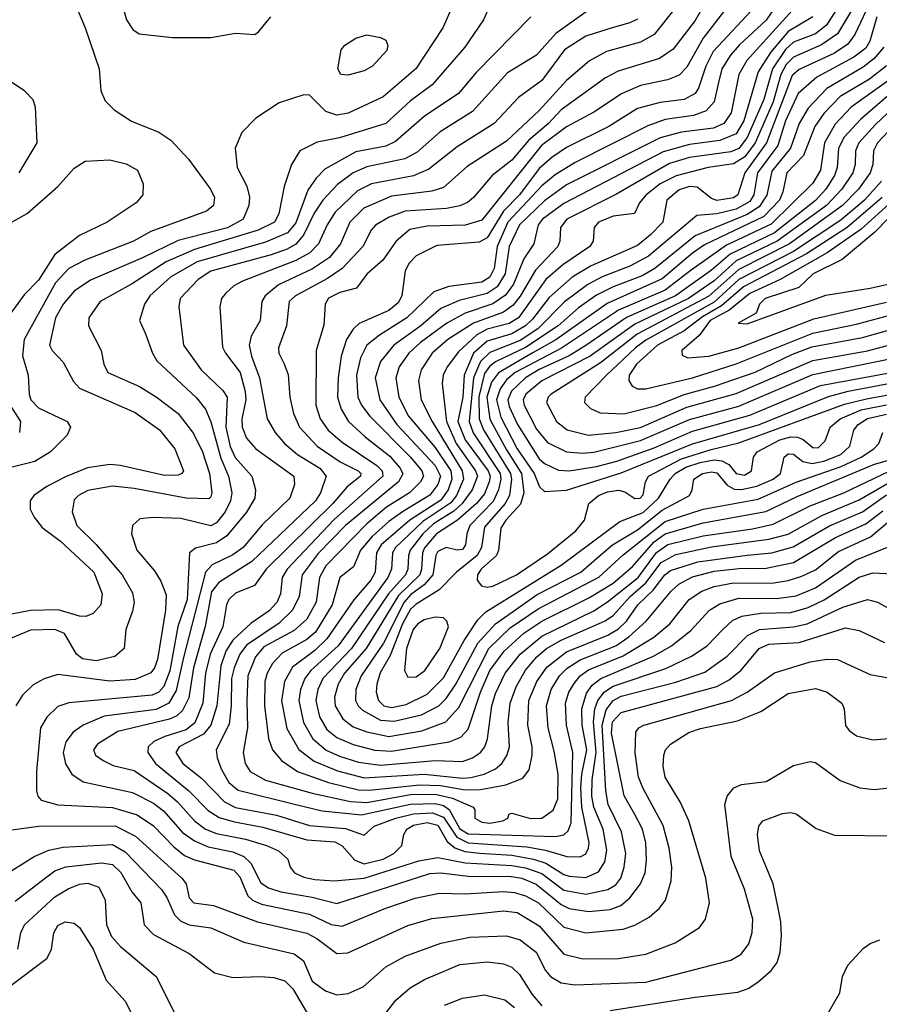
# Model space of a CAD drawing. Extents: x 1173029 to 1307123, y 522559 to 678521.
# Tile 518 of 623: x 1202696 to 1205838, y 657084 to 660685. Entities that reach past the tile are written whole.
import ezdxf

# ---------------------------------------------------------------- set-up
doc = ezdxf.new("R2010")
doc.units = 0

msp = doc.modelspace()

# ---------------------------------------------------------------- linework, layer by layer
at = {"layer": '0CON10XD'}
for points in [[(1205778.6, 660875), (1205645, 660664.8), (1205605, 660633.8), (1205525, 660603.2), (1205495, 660576.3), (1205448.4, 660505), (1205416.5, 660393.5), (1205355, 660254.8), (1205325, 660214.1), (1205295, 660202.3), (1205145, 660180.7), (1205071.4, 660158.6), (1204875, 660046.2), (1204695.8, 659955), (1204672.9, 659925), (1204671, 659875), (1204663.5, 659855), (1204581.2, 659768.8), (1204525.8, 659674.2), (1204499.5, 659640.5), (1204464.4, 659615.6), (1204355.2, 659574.8), (1204261.4, 659515), (1204203.5, 659465), (1204163, 659405), (1204153.4, 659365), (1204164, 659295), (1204203.2, 659215), (1204313.8, 659035), (1204318.1, 659005), (1204292.7, 658945), (1204271.6, 658918.4), (1204170.2, 658849.8), (1204070.2, 658755), (1204058.5, 658735), (1204054.6, 658675), (1204042, 658645), (1203859.7, 658395), (1203760.5, 658305), (1203738.5, 658275), (1203722.3, 658235), (1203716.1, 658195), (1203732.9, 658115), (1203767.7, 658055), (1203816.2, 658013.8), (1203865, 657991.1), (1203935, 657970), (1204015, 657959.1), (1204215.7, 657975.7), (1204315, 657972.2), (1204350.8, 657985), (1204380.4, 658005), (1204396.8, 658025), (1204406.1, 658055), (1204421.5, 658175), (1204435, 658220.4), (1204471, 658295), (1204525, 658364.8), (1204605, 658430.9), (1204795, 658523.4), (1204845, 658555.4), (1204957.2, 658645), (1205024.2, 658735.8), (1205064.9, 658765.1), (1205195, 658797.9), (1205375, 658823.3), (1205449.9, 658840.1), (1205585, 658906.5), (1205708.4, 658955), (1205875, 659033.4)], [(1205831.6, 660878.4), (1205685, 660633.3), (1205627.2, 660592.8), (1205525, 660547.9), (1205498.4, 660521.6), (1205478.1, 660485), (1205450.3, 660385), (1205384.9, 660235), (1205346.9, 660183.1), (1205305, 660157.6), (1205213.1, 660145), (1205095.5, 660114.5), (1205037.1, 660085), (1204985, 660043.2), (1204962.2, 660015), (1204943.6, 659976.4), (1204865, 659966.7), (1204812.3, 659945), (1204795.4, 659925), (1204792.5, 659875), (1204780, 659855), (1204681.9, 659788.1), (1204619.4, 659735), (1204519, 659595), (1204485.7, 659574.3), (1204405, 659553), (1204367.4, 659532.6), (1204300.1, 659469.9), (1204258.1, 659415), (1204243.9, 659385), (1204240, 659355), (1204255.8, 659215), (1204291.4, 659135), (1204361.9, 659035), (1204368.9, 659015), (1204349.5, 658965), (1204313.3, 658915), (1204282.6, 658887.4), (1204209.1, 658840.9), (1204169.7, 658805), (1204123.5, 658745), (1204116.8, 658725), (1204115.1, 658675), (1204106.2, 658655), (1204044.7, 658585), (1203908.8, 658385), (1203803.9, 658275), (1203786.4, 658235), (1203779, 658195), (1203792.5, 658135), (1203818.5, 658088.5), (1203855, 658059.5), (1203914.4, 658034.4), (1203993.7, 658013.7), (1204055, 658009.7), (1204266.4, 658043.6), (1204309.1, 658060.9), (1204335, 658089.6), (1204379.9, 658225), (1204415, 658304.3), (1204466.5, 658375), (1204538.8, 658441.2), (1204605, 658485.7), (1204778.8, 658571.2), (1204865, 658624.3), (1204936.2, 658685), (1205015, 658775.1), (1205055, 658804.7), (1205195, 658844.6), (1205423.8, 658886.2), (1205538.5, 658941.5), (1205820.9, 659059.1), (1205885, 659078.1)], [(1203039.8, 660850.2), (1203086.8, 660685), (1203109.4, 660649.4), (1203133.1, 660633.1), (1203255, 660620), (1203395, 660620.4), (1203485.4, 660635.4), (1203555, 660631.2), (1203569.5, 660640.5), (1203614.1, 660695.9)], [(1205542.6, 660857.4), (1205425, 660683.1), (1205326.9, 660593.1), (1205294.5, 660555), (1205263, 660505), (1205250.2, 660455), (1205235.1, 660384.9), (1205205, 660352), (1205158.6, 660335), (1205055, 660319.7), (1204992.7, 660297.3), (1204726.6, 660163.4), (1204652.9, 660117.1), (1204605, 660077.6), (1204480.3, 659945), (1204441, 659855), (1204430.8, 659775), (1204415, 659742.8), (1204385, 659725.7), (1204265, 659709.2), (1204209.7, 659690.3), (1204111.2, 659595), (1204010.9, 659530.9), (1203965.2, 659495), (1203941.9, 659448.1), (1203927.7, 659385), (1203932.2, 659305), (1203946, 659275), (1203976, 659235), (1204125, 659085.2), (1204166.6, 659035), (1204172.2, 659015), (1204161.2, 658995), (1204120.7, 658955), (1204037.3, 658902.7), (1203965, 658841.3), (1203815, 658687.6), (1203791.7, 658645), (1203779.8, 658555), (1203745, 658492.3), (1203699.4, 658450.6), (1203589, 658391), (1203558.3, 658355), (1203530.2, 658285), (1203526.4, 658193.6), (1203528.8, 658095), (1203512.6, 658005), (1203520, 657965), (1203538.5, 657935), (1203594, 657904), (1203765, 657856.3), (1203905.3, 657825.3), (1203965, 657822.1), (1204125, 657851.3), (1204215, 657851.9), (1204278.4, 657838.4), (1204354, 657805), (1204360, 657795), (1204360, 657765), (1204385, 657749.6), (1204415, 657746.8), (1204462.5, 657755), (1204480, 657765), (1204485, 657780), (1204495, 657782.5), (1204563.6, 657763.6), (1204605, 657764.8), (1204645.6, 657794.4), (1204663.2, 657835), (1204664.8, 657925), (1204650.1, 658010.1), (1204627.3, 658095), (1204621.5, 658175), (1204639.3, 658235), (1204669.3, 658285), (1204697, 658313), (1204745, 658344.1), (1204875, 658394.9), (1204922.6, 658427.4), (1204986.1, 658485), (1205077, 658595), (1205105, 658620.8), (1205155, 658647.3), (1205235, 658667.8), (1205325, 658678.4), (1205425, 658678.8), (1205525, 658699.9), (1205678.2, 658791.8), (1205788.6, 658841.4), (1205850.7, 658889.3)], [(1205820.8, 660785), (1205749.2, 660630.8), (1205723.9, 660596.1), (1205675, 660563), (1205545, 660503.2), (1205519.3, 660480.7), (1205425.5, 660235), (1205346.2, 660125), (1205321.1, 660045), (1205305, 660034.1), (1205245, 660023.5), (1205225, 660031.3), (1205172.5, 660072.5), (1205145, 660074.5), (1205107.1, 660062.9), (1205061.4, 660025), (1205047.1, 659945), (1205002.2, 659897.8), (1204955, 659858.7), (1204784.7, 659785.3), (1204715, 659743.2), (1204631.3, 659668.7), (1204570.8, 659589.2), (1204544.9, 659565), (1204495, 659536.7), (1204405, 659509.2), (1204355.1, 659464.9), (1204320.4, 659385), (1204315.5, 659305), (1204298.2, 659215), (1204325, 659148), (1204408.9, 659035), (1204415.3, 659015), (1204412.7, 658995), (1204395, 658950.4), (1204365.9, 658915), (1204295.8, 658854.2), (1204220.2, 658805), (1204176.1, 658753.9), (1204168.2, 658735), (1204165.1, 658675), (1204158.2, 658655), (1204080.8, 658579.2), (1203962.8, 658385), (1203882.9, 658295), (1203859.8, 658255), (1203847.3, 658207.3), (1203849, 658175), (1203877.4, 658127.4), (1203915, 658098.7), (1203965, 658080.3), (1204045, 658062.9), (1204165.6, 658084.4), (1204253.5, 658116.5), (1204300.8, 658169.2), (1204410.4, 658385), (1204489.2, 658460.8), (1204590.7, 658530.7), (1204813.6, 658646.4), (1204902.2, 658727.8), (1205055, 658850.2), (1205195, 658894.3), (1205395, 658931.2), (1205535, 658993.1), (1205699, 659051), (1205772.3, 659085), (1205818.2, 659115), (1205836.8, 659135), (1205851.1, 659175)], [(1202898, 660745), (1202935.5, 660655.5), (1202986.5, 660505), (1202992.2, 660425), (1203008.6, 660388.6), (1203040.8, 660355), (1203105, 660314.5), (1203204.1, 660274.1), (1203248.6, 660245), (1203313.5, 660175), (1203393.3, 660065), (1203408.2, 660035), (1203404.4, 660005), (1203378.8, 659985), (1203175, 659910.4), (1203112.2, 659875), (1202934.3, 659805.7), (1202876, 659775), (1202827.1, 659722.9), (1202712.1, 659515), (1202706.1, 659456.1), (1202726.5, 659385), (1202730, 659315), (1202736.2, 659295), (1202765, 659265.3), (1202870, 659215), (1202882, 659195), (1202869.2, 659165), (1202809.1, 659105), (1202751.3, 659068.7), (1202585, 659027.8)], [(1204281.1, 660741.1), (1204242.5, 660655), (1204143.6, 660505), (1204025, 660402.8), (1203896.4, 660343.6), (1203855, 660335.7), (1203815, 660349.7), (1203755, 660409.4), (1203735, 660410.6), (1203645, 660380.6), (1203559.2, 660325), (1203507.7, 660272.3), (1203483.6, 660215), (1203490.8, 660145), (1203526.7, 660076.7), (1203536, 660036), (1203533.3, 660005), (1203512.9, 659955), (1203455.8, 659924.2), (1203275, 659877.6), (1203145.3, 659814.7), (1202955, 659732.2), (1202895, 659692.1), (1202855.2, 659645), (1202827.1, 659595), (1202805.4, 659495), (1202814.4, 659475), (1202855, 659432.5), (1202892.4, 659362.4), (1202915, 659338), (1203118.3, 659248.3), (1203207.5, 659185), (1203262.7, 659115), (1203294.4, 659035), (1203289.2, 659025), (1203275, 659019.2), (1203225, 659018.4), (1203065, 659054.3), (1203025, 659057.9), (1202943.4, 659046.6), (1202863, 659013), (1202795, 658978.1), (1202747.8, 658945), (1202734.3, 658925), (1202734.4, 658895), (1202748.5, 658865), (1202778.3, 658828.3), (1202845, 658778.2), (1202966.7, 658665), (1202997.4, 658585), (1202992.2, 658545), (1202965, 658513.3), (1202938, 658502), (1202915, 658503.2), (1202836.2, 658526.2), (1202735, 658524.8), (1202595, 658497.4)], [(1204426.2, 660765), (1204391.3, 660685), (1204323.3, 660585), (1204203.6, 660446.4), (1204125, 660387.8), (1204035, 660305.7), (1203865, 660253.2), (1203782.8, 660237.2), (1203720.6, 660205), (1203689.6, 660155), (1203663.3, 660075), (1203642.8, 659975), (1203627.2, 659945), (1203568.2, 659915), (1203335.1, 659844.9), (1203230.9, 659799.1), (1203105, 659718.3), (1202990.5, 659655), (1202948.9, 659595), (1202946.9, 659565), (1202993.3, 659475), (1203003.3, 659425), (1203018.6, 659395), (1203133.7, 659343.7), (1203195, 659305.3), (1203274.8, 659244.8), (1203331.8, 659171.8), (1203364.4, 659105), (1203390, 659025), (1203398.1, 658955), (1203395, 658940), (1203386.9, 658933.1), (1203305, 658935.6), (1203115, 658971), (1203035, 658978.7), (1202945, 658962.6), (1202910.4, 658945), (1202895, 658928.9), (1202888.2, 658885), (1202904.7, 658835), (1202976, 658766), (1203070.6, 658655), (1203108.3, 658588.3), (1203114.7, 658555), (1203108.7, 658521.3), (1203083.6, 658455), (1203077.3, 658385), (1203043.7, 658356.3), (1202975, 658339.7), (1202925, 658347.5), (1202903.4, 658365), (1202859.7, 658439.7), (1202825, 658454.8), (1202735, 658452.5), (1202645.2, 658414.8)], [(1205292.6, 660745), (1205195, 660617.6), (1205135, 660511.5), (1205107.2, 660482.8), (1205064.5, 660465.5), (1204965, 660444), (1204896.3, 660413.7), (1204795, 660346.5), (1204695, 660293), (1204602.9, 660225), (1204385, 659951.4), (1204325, 659933.2), (1204185, 659930), (1204122.4, 659917.6), (1204071.8, 659875), (1204024, 659806), (1203965, 659754.5), (1203926.7, 659703.3), (1203866.8, 659686.8), (1203825, 659666.3), (1203812.5, 659645), (1203807.4, 659567.4), (1203779.4, 659475), (1203778.9, 659275), (1203794.3, 659225), (1203823.4, 659183.4), (1203875, 659139.6), (1204001.9, 659055), (1204021, 659035), (1204023, 659015), (1203845, 658857.3), (1203673.3, 658675), (1203655.2, 658645), (1203649, 658585), (1203636, 658554), (1203607.6, 658522.4), (1203541.8, 658478.2), (1203475, 658416.3), (1203449.5, 658375), (1203431.5, 658321.5), (1203416.2, 658175), (1203394.8, 658105), (1203368.2, 658071.8), (1203279.3, 658025), (1203267.1, 658005), (1203292.5, 657965), (1203360.8, 657910.8), (1203444.7, 657825), (1203485, 657804.1), (1203635, 657775.4), (1203755, 657738.1), (1203886.5, 657726.5), (1203955, 657702), (1203991.5, 657735), (1204070.9, 657765), (1204135, 657780.5), (1204205, 657784.6), (1204245, 657768.5), (1204293.4, 657695), (1204335.6, 657674.4), (1204549.7, 657659.7), (1204617.5, 657647.5), (1204696, 657624), (1204745, 657623.8), (1204765, 657634), (1204775.5, 657654.5), (1204777.1, 657675), (1204751.1, 657805), (1204746.9, 657875), (1204750.4, 657925), (1204769.2, 658015), (1204752.6, 658105), (1204750.4, 658165), (1204767.9, 658222.1), (1204788.8, 658251.2), (1204819.8, 658275), (1205012.5, 658357.5), (1205078.8, 658395), (1205149.5, 658450.5), (1205217.2, 658525), (1205255, 658549), (1205325, 658569.2), (1205462.1, 658567.9), (1205535, 658577.7), (1205605, 658607.5), (1205751.6, 658708.4), (1205875, 658758.1)], [(1205544, 660745), (1205354.1, 660535.9), (1205324.8, 660485), (1205297.4, 660345), (1205269.5, 660305), (1205232, 660288), (1205115, 660273.6), (1205037.5, 660252.5), (1204695, 660080.9), (1204615, 660022), (1204522.6, 659935), (1204485.4, 659855), (1204471, 659755), (1204441.5, 659708.5), (1204405, 659683.2), (1204302.2, 659657.8), (1204235, 659628.6), (1204162, 659565), (1204063.5, 659495), (1204015, 659434.6), (1203995.5, 659375), (1204012.2, 659295), (1204075, 659204.4), (1204215, 659054.1), (1204234.5, 659015.5), (1204224, 658985), (1204195, 658945.5), (1204095.2, 658885), (1204045, 658849.7), (1203983.9, 658795), (1203942, 658745), (1203915.7, 658684.3), (1203866.8, 658645), (1203838.4, 658545), (1203777.1, 658445), (1203745, 658418.3), (1203655, 658367.9), (1203619.9, 658330.1), (1203600.4, 658295), (1203592.4, 658265), (1203590.5, 658175), (1203605.9, 658055.9), (1203619.5, 658015), (1203652.5, 657975), (1203711.8, 657935), (1203824.9, 657894.9), (1203935, 657867.7), (1203975, 657866.8), (1204156.9, 657886.9), (1204233.8, 657883.8), (1204325, 657868.3), (1204381, 657869), (1204473.6, 657886.4), (1204535, 657910.4), (1204558.7, 657941.3), (1204569.6, 657995), (1204569.2, 658025), (1204553.4, 658105), (1204557.4, 658195), (1204586.5, 658265), (1204623.2, 658316.8), (1204695, 658372.6), (1204845.8, 658434.2), (1204885, 658457), (1204914.4, 658485.6), (1204956.2, 658545), (1205011.6, 658598.4), (1205054.2, 658655), (1205075, 658670.4), (1205175, 658702.8), (1205355, 658727), (1205445, 658735.7), (1205523.5, 658756.5), (1205656.3, 658833.7), (1205776.6, 658885), (1205865, 658947.7)], [(1204564.3, 660695.7), (1204365, 660492), (1204300, 660415), (1204175, 660331.4), (1204069.9, 660240.1), (1204035, 660223.1), (1203925, 660201.4), (1203811.7, 660138.3), (1203779.3, 660105), (1203748.7, 660061.3), (1203705, 659942.6), (1203675, 659905.5), (1203595, 659872), (1203345, 659799.2), (1203248.4, 659745), (1203171.9, 659675), (1203152.2, 659645), (1203133.6, 659585), (1203155.6, 659535.6), (1203181.4, 659465), (1203197.5, 659437.5), (1203342.5, 659302.5), (1203375, 659260.9), (1203395, 659214.5), (1203431.8, 659081.8), (1203459.5, 659015), (1203470.9, 658955), (1203467, 658925), (1203446.6, 658885), (1203415, 658845.2), (1203395, 658834), (1203285, 658860.9), (1203185.4, 658864.6), (1203135, 658858.9), (1203108.1, 658835), (1203104.5, 658805), (1203124.6, 658745), (1203189.2, 658669.2), (1203211.7, 658631.7), (1203231, 658581), (1203228.7, 658525), (1203199.4, 658345), (1203188.9, 658315), (1203175, 658296.8), (1203118, 658272), (1203025, 658265.5), (1202835, 658290.5), (1202785, 658274.5), (1202745, 658252.1), (1202705.7, 658214.3), (1202681.3, 658175)], [(1204775, 660720.5), (1204655.6, 660634.4), (1204585, 660555.9), (1204479.5, 660490.5), (1204351, 660349), (1204233.2, 660275), (1204149.1, 660200.9), (1204104, 660176), (1203965, 660147.2), (1203915.3, 660125), (1203857.7, 660082.3), (1203804.7, 660025.3), (1203772.8, 659977.2), (1203733.4, 659896.6), (1203705, 659864.5), (1203673.7, 659846.3), (1203615, 659824.9), (1203395, 659764.8), (1203347.8, 659735), (1203282.2, 659665), (1203277.3, 659635), (1203294.6, 659495), (1203359.1, 659405), (1203438.6, 659328.6), (1203453.8, 659305), (1203449.3, 659195), (1203465, 659123.8), (1203483.4, 659083.4), (1203544.3, 659015), (1203557.9, 658965), (1203555.8, 658935), (1203525, 658883.5), (1203452.9, 658797.1), (1203415, 658771.6), (1203338.2, 658751.8), (1203316.4, 658735), (1203308.3, 658565), (1203274.3, 658465.7), (1203245, 658303.6), (1203223.3, 658246.7), (1203205, 658225.6), (1203180.8, 658215), (1202875, 658186.8), (1202835, 658173.3), (1202795, 658133.8), (1202772.5, 658095), (1202756.9, 657936.9), (1202757.7, 657865), (1202762.7, 657845), (1202775, 657830.9), (1202835, 657813.9), (1203035, 657804.2), (1203125, 657776.7), (1203185, 657737), (1203259.3, 657659.3), (1203298.7, 657628.7), (1203335, 657612.8), (1203478.6, 657575), (1203500.3, 657550.3), (1203530.5, 657480.5), (1203547.5, 657465), (1203579.9, 657449.9), (1203755, 657413.4), (1203835, 657376), (1203875, 657369.1), (1204034.5, 657435.5), (1204141.5, 657471.5), (1204229.3, 657490.7), (1204325, 657487.8), (1204465, 657497), (1204505, 657493.2), (1204545, 657481.1), (1204592.7, 657455), (1204685, 657366.1), (1204765, 657345.2), (1204901.9, 657358.1), (1204945, 657372.8), (1204997.4, 657402.6), (1205034.6, 657435), (1205056.2, 657465), (1205077.6, 657535), (1205079.5, 657585), (1205069.8, 657655), (1205048.2, 657738.2), (1204975, 657872.9), (1204958.1, 657915), (1204946.3, 658003.7), (1204948.7, 658078.7), (1204958.9, 658095), (1204978.1, 658105), (1205297.5, 658195), (1205354.9, 658225.1), (1205455, 658296.5), (1205585, 658336.2), (1205646.1, 658346.1), (1205685, 658345.5), (1205805, 658289.6), (1205945.6, 658264.4)], [(1205092.5, 660727.5), (1205015, 660630.6), (1204965, 660602.7), (1204840.9, 660569.1), (1204778.8, 660535), (1204695, 660463.2), (1204595, 660352.4), (1204475, 660240.3), (1204332.2, 660147.8), (1204245, 660071.1), (1204202.1, 660057.9), (1204055, 660039.5), (1203954.1, 659995.9), (1203902.4, 659945), (1203869, 659865), (1203828.3, 659815), (1203766.1, 659773.9), (1203641.8, 659715), (1203593.5, 659675), (1203580.6, 659655), (1203574.7, 659585), (1203542.4, 659527.6), (1203535.2, 659495), (1203543.4, 659455), (1203573, 659375), (1203601.1, 659225), (1203629.5, 659175), (1203663.5, 659135), (1203711.8, 659095), (1203793.2, 659045), (1203816.2, 659015), (1203796, 658955), (1203777.5, 658925), (1203545, 658703.8), (1203423.6, 658626.4), (1203397.3, 658592.7), (1203374.1, 658465.9), (1203331.2, 658315), (1203313.7, 658205), (1203291.7, 658158.3), (1203270.7, 658139.3), (1203243.4, 658126.6), (1203055, 658081.4), (1202980.9, 658035), (1202965.5, 658015), (1202972.5, 657995), (1203000.6, 657975), (1203037.2, 657957.2), (1203115, 657938.4), (1203237.1, 657855), (1203273.2, 657825), (1203334.9, 657754.9), (1203374.7, 657725), (1203415, 657708.6), (1203521.8, 657688.2), (1203598.5, 657665), (1203641.5, 657645), (1203676.7, 657615), (1203684.4, 657585), (1203700, 657565), (1203735, 657548.4), (1203775, 657539.8), (1203845, 657535.3), (1203955, 657544.6), (1204155, 657608.8), (1204225, 657621.3), (1204325, 657601), (1204495, 657591.6), (1204545, 657583.1), (1204605, 657562.3), (1204685, 657501.4), (1204765, 657487.2), (1204846.4, 657503.6), (1204875, 657521), (1204893.6, 657545), (1204905.9, 657585), (1204911.6, 657635), (1204895.6, 657715), (1204847.3, 657815), (1204838.3, 657865), (1204824.9, 658105), (1204839.6, 658160.4), (1204865, 658195.1), (1204895, 658210.5), (1205095, 658261.8), (1205200.9, 658299.1), (1205282.7, 658357.3), (1205357, 658433), (1205400, 658455), (1205525, 658464), (1205574.4, 658475.6), (1205705, 658536.6), (1205794.7, 658564.7), (1205831.9, 658555), (1205927.4, 658502.6)], [(1205189.8, 660725), (1205165, 660681.6), (1205085, 660577.1), (1205035, 660542.7), (1204883.6, 660496.4), (1204837.6, 660472.4), (1204675.1, 660354.9), (1204628.9, 660305), (1204556.2, 660243.8), (1204495, 660171.2), (1204423.6, 660115), (1204355.3, 660035), (1204333.1, 660016.9), (1204305, 660004), (1204255.7, 659994.3), (1204105, 659985.2), (1204047.1, 659962.9), (1203996.6, 659933.4), (1203980.3, 659915), (1203949.8, 659855), (1203874.7, 659775.3), (1203821, 659739), (1203703.8, 659675), (1203681.6, 659655), (1203671.4, 659565), (1203641.5, 659485), (1203643.1, 659465), (1203661.7, 659428.3), (1203677, 659387), (1203683.8, 659305), (1203696.6, 659245), (1203718.9, 659195), (1203783.2, 659125), (1203867.9, 659067.9), (1203933.2, 659035), (1203942.8, 659025), (1203942.4, 659015), (1203891.8, 658975), (1203840.3, 658915), (1203596.8, 658675), (1203554.8, 658615.2), (1203485, 658587.3), (1203460.5, 658565), (1203451.5, 658545), (1203439, 658465), (1203392.2, 658365), (1203375.6, 658295), (1203365.1, 658185), (1203336.1, 658113.9), (1203305, 658087.7), (1203226.2, 658063.8), (1203186.6, 658045), (1203165.8, 658025), (1203164.2, 658005), (1203192.3, 657965), (1203314.3, 657864.3), (1203385, 657793.3), (1203425, 657767.6), (1203480.8, 657750.8), (1203585, 657731.3), (1203745, 657685.4), (1203848.1, 657678.1), (1203875, 657664), (1203920.9, 657610.9), (1203955, 657597.5), (1204025, 657614.9), (1204064.1, 657635), (1204092.9, 657665), (1204100.6, 657705), (1204110.9, 657725), (1204135, 657738.9), (1204185, 657749.4), (1204225, 657738.7), (1204259.1, 657679.1), (1204286.1, 657656.1), (1204322.6, 657642.6), (1204376.6, 657636.6), (1204495, 657629), (1204574.8, 657614.8), (1204619.7, 657599.7), (1204685, 657558.7), (1204705, 657553), (1204765, 657547.7), (1204811.5, 657568.5), (1204834.5, 657605), (1204842, 657648), (1204829, 657725), (1204795.3, 657805.3), (1204787.9, 657845), (1204788.3, 657905), (1204803.8, 658005), (1204793.2, 658116.8), (1204798.9, 658165), (1204809.6, 658195), (1204833.5, 658226.5), (1204865, 658247.6), (1205057.5, 658312.5), (1205152.4, 658357.6), (1205209.3, 658395), (1205266.3, 658455), (1205302, 658488), (1205336.2, 658503.8), (1205405, 658514.3), (1205515, 658517), (1205578.5, 658535), (1205637, 658563), (1205765, 658645.6), (1205815, 658662), (1205885, 658657.9)], [(1205371.1, 660718.9), (1205231.2, 660568.8), (1205204, 660515), (1205177.9, 660435), (1205164.7, 660415), (1205125, 660393.4), (1205037.5, 660382.5), (1204955, 660360.2), (1204849.6, 660295), (1204695, 660217.4), (1204640.8, 660180.8), (1204595, 660140.6), (1204522.9, 660045), (1204465.1, 659984.9), (1204405, 659886.7), (1204375, 659870.9), (1204221, 659859), (1204145, 659821.5), (1204119.1, 659795), (1204105, 659766.9), (1204092.8, 659675), (1204079.9, 659650.1), (1204045, 659621.6), (1203936.4, 659573.6), (1203915, 659553.2), (1203890.9, 659515), (1203871.3, 659455), (1203860, 659375), (1203857.9, 659305), (1203870.8, 659260.8), (1203898.2, 659215), (1203958.9, 659158.9), (1204049.1, 659089.1), (1204087.3, 659045), (1204096.2, 659023.8), (1204080.6, 658995), (1203887.3, 658835), (1203787.6, 658732.4), (1203728.6, 658655), (1203717.6, 658575), (1203693.7, 658525), (1203645, 658478.4), (1203525, 658397.8), (1203500.7, 658365), (1203479.6, 658315), (1203470.6, 658275), (1203469, 658175), (1203461.1, 658108.9), (1203414.2, 658015), (1203417.6, 657985), (1203432.1, 657945), (1203460, 657895), (1203495, 657866.7), (1203705.1, 657815.1), (1203801.4, 657791.4), (1203945, 657776.8), (1204125, 657816), (1204215, 657817.8), (1204245, 657810.4), (1204266.4, 657796.4), (1204305, 657725.6), (1204335, 657707.2), (1204655, 657697.5), (1204685, 657703.5), (1204701.4, 657718.6), (1204712.1, 657747.9), (1204718.3, 658005), (1204694.5, 658105), (1204691.3, 658185), (1204703.5, 658225), (1204722.4, 658257.6), (1204745.2, 658285), (1204775, 658306.8), (1204901.9, 658358.1), (1205013.6, 658426.4), (1205072.9, 658475), (1205143.7, 658565), (1205189.6, 658595), (1205235, 658611.7), (1205305, 658624.9), (1205445, 658624.3), (1205505, 658633.9), (1205555, 658649.5), (1205605, 658672.8), (1205689.5, 658740.5), (1205805.9, 658794.1), (1205875, 658851)], [(1205594.8, 660695), (1205505, 660642.4), (1205440.7, 660565), (1205396, 660495), (1205342.8, 660315), (1205315, 660268.1), (1205255, 660243.1), (1205145, 660228.5), (1205048.7, 660201.3), (1204685, 660012.7), (1204607.6, 659955), (1204590.7, 659935), (1204575.3, 659865), (1204539.4, 659810.6), (1204501.6, 659718.4), (1204472.3, 659677.7), (1204425, 659646), (1204325, 659611.4), (1204256.8, 659575), (1204161, 659505), (1204118.5, 659465), (1204083.5, 659415), (1204071.2, 659375), (1204081.9, 659305), (1204117.2, 659235), (1204215, 659120.7), (1204272.3, 659035), (1204276.1, 659005), (1204262, 658965), (1204235, 658927.2), (1204121.7, 658855), (1204017.8, 658765), (1203999.9, 658735), (1203994.9, 658665), (1203979.1, 658635), (1203916.9, 658563.1), (1203819.2, 658420.8), (1203775, 658377.9), (1203693, 658317), (1203664.1, 658265), (1203653.6, 658193.6), (1203673.1, 658093.1), (1203715.8, 658015.8), (1203773, 657973), (1203857.5, 657937.5), (1203955, 657912.2), (1204175, 657925.5), (1204315, 657911), (1204345, 657913), (1204394.3, 657925.7), (1204435.1, 657944.9), (1204458.1, 657965), (1204476.4, 657993.6), (1204486.1, 658025), (1204481.5, 658115), (1204489.2, 658185), (1204510.5, 658245), (1204545, 658305.7), (1204585.8, 658354.2), (1204622.2, 658385), (1204675, 658416.2), (1204745, 658445.9), (1204833.5, 658485), (1204865, 658506.2), (1204927.3, 658575), (1204985.2, 658624.8), (1205040.8, 658699.2), (1205095, 658729.4), (1205225, 658757.6), (1205435, 658784.9), (1205505, 658804), (1205628.1, 658871.9), (1205765, 658928.5), (1205875, 658992.9)], [(1205829.5, 660695), (1205803.3, 660606.7), (1205788.6, 660581.4), (1205745, 660548.2), (1205610.2, 660475), (1205541.2, 660415), (1205496, 660315), (1205467.6, 660225), (1205393.5, 660125), (1205379.2, 660045), (1205365, 660020.7), (1205315, 659991.6), (1205245, 659975.5), (1205171.4, 659968.6), (1204995, 659820), (1204926.7, 659783.3), (1204825.1, 659744.9), (1204772.9, 659717.1), (1204687.3, 659652.7), (1204590.3, 659555), (1204525, 659511.7), (1204415, 659468.1), (1204380.8, 659435), (1204355.2, 659375), (1204338.6, 659215), (1204353.8, 659173.8), (1204452.3, 659025), (1204454.7, 659005), (1204446.6, 658965), (1204426.6, 658923.4), (1204342, 658835), (1204330.8, 658805), (1204326, 658764), (1204315, 658746.9), (1204295, 658744.3), (1204254.7, 658754.7), (1204225, 658739.7), (1204217.6, 658725), (1204206.2, 658655), (1204175, 658617.9), (1204125, 658582), (1204101.2, 658555), (1204025.6, 658405), (1203943.8, 658285), (1203925.2, 658235), (1203924, 658195), (1203933, 658175), (1203949.2, 658159.2), (1204015, 658123.2), (1204065, 658119.1), (1204165, 658142.3), (1204227.6, 658175), (1204255, 658202.6), (1204290.7, 658255), (1204370.9, 658405), (1204435, 658475.5), (1204587.5, 658582.5), (1204746.8, 658665), (1204804.8, 658715), (1204863.5, 658765), (1204955, 658819.1), (1205045, 658890.8), (1205144.6, 658945), (1205154.6, 658965), (1205160, 659005), (1205192.5, 659025), (1205225, 659031.8), (1205245, 659027.8), (1205282.1, 658982.1), (1205308.3, 658968.3), (1205335, 658966.5), (1205390.5, 658979.5), (1205450.8, 659005), (1205477.5, 659025), (1205491.1, 659085), (1205505, 659097.6), (1205525, 659095.8), (1205559, 659069), (1205592.3, 659062.3), (1205635, 659070.7), (1205697.7, 659095), (1205730, 659125), (1205745.8, 659184.2), (1205761.1, 659205), (1205795, 659226.2), (1205865, 659242.9)], [(1204955, 660687.6), (1204926.9, 660673.1), (1204861.4, 660655), (1204765.5, 660625), (1204687.8, 660575), (1204605, 660463.2), (1204519.1, 660400.9), (1204430.3, 660305), (1204295, 660220.5), (1204191, 660139), (1204135, 660113.5), (1203982.2, 660085), (1203930.8, 660059.2), (1203849.4, 659980.6), (1203819.4, 659935), (1203788.8, 659865), (1203757.1, 659832.9), (1203705.3, 659804.7), (1203511, 659729), (1203478.9, 659711.1), (1203449.2, 659685), (1203433.8, 659665), (1203427.3, 659635), (1203437.8, 659487.8), (1203448.2, 659465), (1203501.3, 659395), (1203520.3, 659325), (1203523.1, 659295), (1203508.1, 659225), (1203508.9, 659195), (1203524.7, 659155), (1203558.7, 659115), (1203697.7, 659015), (1203700.4, 658985), (1203682.9, 658935), (1203582, 658838), (1203512.3, 658755), (1203475, 658727.8), (1203399.3, 658690.7), (1203375.2, 658665), (1203295, 658352.2), (1203268.5, 658231.5), (1203241.1, 658185), (1203195, 658162.2), (1203005, 658137.3), (1202928.5, 658105), (1202891.2, 658078.8), (1202865, 658044.4), (1202855.2, 658005), (1202863.5, 657963.5), (1202886.9, 657925), (1202928.1, 657898.1), (1203108.1, 657858.1), (1203185, 657820), (1203221.7, 657791.7), (1203291.7, 657711.7), (1203335, 657681.2), (1203385, 657660.1), (1203475, 657641.8), (1203515.3, 657625), (1203540.6, 657600.6), (1203577.9, 657527.9), (1203605, 657509.5), (1203650.6, 657495), (1203765.4, 657475.4), (1203855, 657452), (1204195, 657562.3), (1204235, 657564.9), (1204345, 657551.5), (1204485, 657552.4), (1204532.1, 657545), (1204583.7, 657523.7), (1204675, 657449.2), (1204705, 657434.1), (1204775, 657423.1), (1204855, 657430.4), (1204893.2, 657445), (1204926.8, 657473.2), (1204965.8, 657524.2), (1204982.5, 657565), (1204987.5, 657612.5), (1204984.8, 657675), (1204972.4, 657725), (1204945, 657777.8), (1204906.1, 657846.1), (1204859.7, 658075), (1204863.6, 658116.4), (1204895, 658151.6), (1205245, 658246.6), (1205288.9, 658271.1), (1205333.6, 658306.4), (1205398.9, 658385), (1205435, 658401.5), (1205545, 658406.8), (1205715, 658460.5), (1205765, 658451.3), (1205857, 658407)], [(1203895, 660481.9), (1203870, 660485), (1203859.4, 660505), (1203871.4, 660575), (1203885, 660591.4), (1203925, 660618.1), (1203965, 660630), (1204015, 660620), (1204035, 660610), (1204041.2, 660591.2), (1204038, 660572), (1203986, 660515), (1203955, 660498.1), (1203895, 660481.9)], [(1205854.5, 660585), (1205818.5, 660541.5), (1205778.8, 660511.2), (1205646.1, 660433.9), (1205578.1, 660361.9), (1205544.8, 660305), (1205514.3, 660215), (1205445, 660131.6), (1205427, 660043), (1205399.1, 660000.9), (1205355, 659972.1), (1205165, 659894.3), (1205018, 659775), (1204971.2, 659748.8), (1204865, 659708.6), (1204805, 659677.4), (1204738.3, 659631.7), (1204664.2, 659565.8), (1204545, 659486.3), (1204435.8, 659434.2), (1204413.5, 659416.5), (1204395, 659390.6), (1204374.5, 659305.5), (1204375.5, 659225), (1204391.3, 659185), (1204489.7, 659025), (1204493.5, 659005), (1204486.6, 658945), (1204470.4, 658915), (1204395, 658829.5), (1204383.8, 658755), (1204367.8, 658725), (1204292.6, 658665), (1204229.7, 658600.3), (1204145, 658547.7), (1204125, 658528.5), (1204095.8, 658475), (1204050.6, 658359.4), (1204014.2, 658295.8), (1204001.2, 658255), (1203999, 658225), (1204007.7, 658195), (1204027.5, 658175), (1204055, 658169.6), (1204109.1, 658180.9), (1204185, 658218.3), (1204245, 658278.1), (1204321.3, 658415), (1204370.4, 658489.6), (1204400.2, 658519.8), (1204675, 658690), (1204890.1, 658849.9), (1204975, 658882.7), (1205030.6, 658935), (1205073.3, 659005), (1205091.9, 659025), (1205131.5, 659048.5), (1205183.8, 659065), (1205235, 659075.3), (1205262.2, 659072.2), (1205288.4, 659058.4), (1205315.4, 659025), (1205345, 659018.7), (1205371.5, 659035), (1205378.2, 659085), (1205392.4, 659105), (1205475, 659148.8), (1205515, 659160), (1205538.7, 659158.7), (1205559.8, 659149.8), (1205595, 659120.3), (1205615, 659119.5), (1205640.7, 659145), (1205659.2, 659195), (1205694.7, 659225), (1205772.2, 659257.8), (1205865, 659277)], [(1205864.2, 660515.8), (1205802, 660468), (1205695.3, 660404.7), (1205635, 660342.4), (1205602.9, 660295), (1205561.4, 660188.6), (1205499.8, 660125), (1205486.1, 660055), (1205473.7, 660025), (1205416.5, 659965), (1205199, 659861.1), (1205155, 659830.9), (1205045, 659737.4), (1204843.2, 659646.8), (1204655.7, 659514.3), (1204569.7, 659465), (1204445.9, 659394.1), (1204420.6, 659359.4), (1204403.2, 659305), (1204414.6, 659224.6), (1204475, 659111.5), (1204530.4, 659025), (1204538.9, 658955), (1204526.8, 658913.2), (1204473.5, 658855), (1204454.2, 658825), (1204446.7, 658745), (1204439.3, 658725), (1204382.5, 658675), (1204369.2, 658655), (1204368.8, 658635), (1204383.8, 658615), (1204405, 658609.1)], [(1202694.5, 660125), (1202759.4, 660235), (1202753.8, 660365), (1202745, 660392.5), (1202713.8, 660425), (1202645, 660470.6)], [(1205889.4, 660475), (1205735.3, 660364.7), (1205676.7, 660303.3), (1205638, 660235), (1205623.9, 660135), (1205595, 660086.8), (1205443, 659937), (1205279.8, 659860.2), (1205150.9, 659769.1), (1205055, 659696), (1204885, 659622.9), (1204676, 659484), (1204507.7, 659395), (1204475, 659368.4), (1204451.8, 659335), (1204438.4, 659295), (1204455, 659230.8), (1204515, 659115.2), (1204576.7, 659025), (1204596.5, 658976.5), (1204615, 658959.6)], [(1205948.9, 660475), (1205769.9, 660320.1), (1205709.8, 660255), (1205688.7, 660215), (1205684.9, 660145), (1205675.1, 660115), (1205643.1, 660065), (1205605, 660023.5), (1205455, 659906), (1205293, 659827), (1205225, 659768.7), (1205093.5, 659675), (1204914.4, 659595.6), (1204766, 659494), (1204704.1, 659455.9), (1204595, 659406.2), (1204545, 659375.8), (1204493.9, 659326.1), (1204479.9, 659295), (1204485, 659270.3), (1204515.7, 659205), (1204595, 659078.8), (1204615, 659061.6), (1204665, 659038.1), (1204705, 659034.8)], [(1205980.2, 660449.8), (1205825, 660302.3), (1205763.4, 660235), (1205750.8, 660205), (1205749.8, 660155), (1205741.6, 660125), (1205701.8, 660065), (1205645, 660005.4), (1205465, 659875.1), (1205315, 659802.8), (1205235, 659729.9), (1205140.8, 659665), (1204945, 659571.2), (1204781.5, 659455), (1204605, 659364.2), (1204546.7, 659315), (1204535.9, 659295), (1204540.3, 659275), (1204585, 659187.1), (1204625, 659138.1), (1204695, 659104), (1204755, 659099.4)], [(1206011.2, 660425), (1205831.2, 660235), (1205816.8, 660205), (1205814.8, 660155), (1205805.5, 660125), (1205762.8, 660065), (1205703.9, 660005), (1205510.5, 659865), (1205325, 659771.9), (1205215, 659673.4), (1204953.5, 659535), (1204819.4, 659430.6), (1204639.4, 659315), (1204627.6, 659305), (1204621.2, 659285), (1204658.8, 659215), (1204697.8, 659185), (1204775, 659165.5)], [(1202558.9, 659885), (1202723.7, 659976.3), (1202835.3, 660074.7), (1202895, 660142.5), (1202935, 660168.2), (1203025, 660173.1), (1203085, 660158.5), (1203126.9, 660135), (1203147.8, 660085), (1203145.6, 660045), (1203121.9, 660015), (1203015.7, 659945), (1202914.4, 659895.6), (1202825, 659826.5), (1202765, 659732.4), (1202711.8, 659678.2), (1202665.9, 659615)], [(1205846.6, 660095), (1205783.7, 660025), (1205698, 659952), (1205525, 659837.1), (1205325, 659734.4), (1205235, 659652.2), (1204985, 659512.9), (1204947.3, 659485), (1204840.6, 659385), (1204762.5, 659305), (1204760.4, 659285), (1204783, 659263), (1204817.5, 659247.5), (1204905, 659243.7)], [(1205848.2, 660035), (1205720.9, 659925), (1205571.8, 659828.2), (1205341.6, 659708.4), (1205261.4, 659638.6), (1205191.5, 659598.5), (1205125, 659546.9), (1205027, 659495), (1204951, 659425), (1204924, 659385), (1204922.3, 659365), (1204934.8, 659344.8), (1204955, 659334.7)], [(1205885, 660021.5), (1205771.6, 659918.4), (1205647.3, 659832.7), (1205475.7, 659734.3), (1205365, 659683.8), (1205288.7, 659621.3), (1205255.4, 659604.6), (1205219.6, 659585), (1205180.4, 659529.6), (1205116.5, 659475), (1205118.2, 659458.2), (1205138.2, 659448.2)], [(1205920.7, 660009.3), (1205822.6, 659907.4), (1205702.4, 659807.6), (1205596, 659755), (1205543.9, 659706.1), (1205420.9, 659665), (1205400, 659645), (1205388.2, 659611.8), (1205322, 659575), (1205355, 659573.2)], [(1205355, 659573.2), (1205643, 659677), (1205805, 659703.3), (1205945.5, 659735)], [(1205138.2, 659448.2), (1205215, 659454.2), (1205325, 659484.5), (1205598.6, 659591.4), (1205865, 659652.4)], [(1204955, 659334.7), (1204985, 659334.8), (1205155, 659375.4), (1205315, 659425.9), (1205595, 659538), (1205755, 659571.4), (1205935, 659619.7)], [(1204905, 659243.7), (1205025, 659273.7), (1205125, 659314.6), (1205235.3, 659344.7), (1205385, 659396.5), (1205518.9, 659461.1), (1205591.4, 659488.6), (1205777.1, 659522.9), (1205945, 659570.6)], [(1204775, 659165.5), (1204875, 659174.9), (1204965, 659193.6), (1205135, 659267.8), (1205315, 659317.5), (1205595, 659438.8), (1205795, 659474.1), (1205890.7, 659499.3)], [(1204755, 659099.4), (1204795, 659103.4), (1204965, 659146.2), (1205145, 659222.3), (1205325, 659271.5), (1205595, 659387.9), (1205895, 659448)], [(1204615, 658959.6), (1204695, 658963.8), (1204895, 659027.2), (1205155, 659134.2), (1205400.3, 659205), (1205652.9, 659307.1), (1205724, 659326), (1205976, 659374)], [(1204705, 659034.8), (1204805, 659051.2), (1204879.1, 659070.9), (1205015, 659119.1), (1205155, 659179.7), (1205365, 659238.5), (1205623, 659347), (1205881.1, 659395)], [(1204405, 658609.1), (1204425, 658613.1), (1204512, 658655), (1204625, 658731.9), (1204728.4, 658815), (1204760.7, 658855), (1204776.8, 658915), (1204812, 658945), (1204845, 658957.8), (1204885, 658964.2), (1204908.4, 658958.4), (1204945, 658933.5), (1204964.4, 658935), (1204975, 658947.5), (1204983.9, 658995), (1204994.3, 659015), (1205115, 659079.2), (1205223.4, 659113.5), (1205325, 659137.3), (1205710.7, 659279.3), (1205791, 659299), (1206005, 659337.2)], [(1202652.6, 659287.4), (1202699.4, 659215), (1202694.8, 659175.2)], [(1204115, 658280.9), (1204145, 658281.8), (1204177.2, 658305), (1204231.4, 658385), (1204263.3, 658465), (1204257.9, 658485), (1204245, 658497.1), (1204215, 658500), (1204175, 658489.8), (1204151.2, 658475), (1204134.8, 658455), (1204109.9, 658385), (1204103.2, 658305), (1204115, 658280.9)], [(1202667.6, 657722.4), (1202765, 657734.8), (1203045, 657736.2), (1203119.1, 657699.1), (1203289.2, 657545), (1203304.6, 657525), (1203315, 657472.9), (1203332.9, 657455), (1203405, 657445.8), (1203565.1, 657385.1), (1203745, 657344), (1203782, 657325), (1203855, 657269.7), (1203895, 657272.4), (1204115, 657371.8), (1204202.2, 657397.8), (1204464.1, 657425.9), (1204515, 657419.4), (1204595, 657371.4), (1204685, 657266.8), (1204755, 657250.7), (1204885, 657251.2), (1204985, 657267.1), (1205091.7, 657308.3), (1205181.4, 657365), (1205203.3, 657395), (1205217.3, 657455), (1205204.7, 657545), (1205141.9, 657755), (1205112, 657822), (1205055.2, 657915.2), (1205047.8, 657955), (1205050.3, 657995), (1205056.9, 658015), (1205074.5, 658035), (1205142.3, 658077.7), (1205185, 658092.6), (1205319.7, 658120.3), (1205405, 658154.7), (1205505, 658220.7), (1205605, 658239), (1205647.8, 658225), (1205701.1, 658185), (1205710, 658165), (1205715, 658103.8), (1205728.1, 658085), (1205755, 658065.5), (1205815, 658051.2), (1205948.1, 658061.9)], [(1202625, 657546.6), (1202748.5, 657625), (1202802.5, 657647.5), (1202855, 657658.1), (1203035, 657668.4), (1203081.1, 657641.1), (1203214.3, 657504.3), (1203234.4, 657475), (1203261.3, 657411.3), (1203285, 657388.2), (1203315, 657374.3), (1203395, 657363.1), (1203515, 657311.6), (1203698.9, 657268.9), (1203732.9, 657242.9), (1203765, 657167.9), (1203813.5, 657133.5), (1203855, 657118.9), (1203897, 657123), (1203952, 657148), (1204035, 657221.1), (1204105, 657259.4), (1204235, 657307.9), (1204340.9, 657329.1), (1204475, 657334.3), (1204525, 657319.2), (1204584.1, 657275), (1204617.7, 657207.7), (1204636.2, 657185), (1204675, 657161.9), (1204725, 657155.2), (1204985, 657165.2), (1205295, 657245.4), (1205333.2, 657266.8), (1205360.8, 657305), (1205374.1, 657345.9), (1205375.9, 657395), (1205345.8, 657505), (1205297.1, 657625), (1205273.5, 657815), (1205281.9, 657845), (1205306, 657875), (1205335, 657887.8), (1205425, 657898.2), (1205525, 657957.5), (1205585, 657972), (1205605, 657968), (1205695, 657902.5), (1205766.7, 657875), (1205819.3, 657869.3), (1205954.5, 657884.5)], [(1204855, 657061.6), (1205165, 657110), (1205321.5, 657128.5), (1205358.7, 657141.3), (1205394.7, 657165.3), (1205442.9, 657207.1), (1205465, 657237.1), (1205476.3, 657275), (1205480.5, 657335), (1205478.9, 657385), (1205469, 657435), (1205450, 657525), (1205400.6, 657645), (1205393.2, 657705), (1205398.4, 657735), (1205412.9, 657755), (1205485, 657781.6), (1205515, 657785.4), (1205535, 657780), (1205607, 657727), (1205675, 657702.9), (1205895, 657700)], [(1202679.1, 657460.9), (1202785, 657542.3), (1202825, 657571.7), (1202865, 657586.6), (1202995, 657601.8), (1203035, 657594.8), (1203066.2, 657566.2), (1203105.5, 657495.5), (1203139.2, 657455), (1203150.8, 657375), (1203185, 657338.9), (1203315, 657269.6), (1203408.6, 657198.6), (1203475, 657181.8), (1203575.9, 657185.9), (1203625, 657181.6), (1203665, 657170.3), (1203695, 657140.7), (1203755, 657036.8)], [(1202689.1, 657285), (1202699.7, 657345), (1202713.4, 657375), (1202825, 657476.8), (1202873.2, 657506.8), (1202915, 657523.4), (1202945, 657527), (1202985, 657511.8), (1203008.2, 657465), (1203013.3, 657375), (1203031.8, 657331.8), (1203065, 657295.4), (1203194.5, 657185), (1203265.4, 657045)], [(1202648.5, 657141.5), (1202796.9, 657253.1), (1202812.5, 657285), (1202820.9, 657345), (1202835, 657371.5), (1202862.5, 657385), (1202895, 657381.1), (1202915, 657364.4), (1202965, 657285.5), (1203012.1, 657172.1), (1203081.5, 657095), (1203105, 657050), (1203125.4, 656985), (1203113.3, 656905), (1203122.5, 656835), (1203135, 656810), (1203180.7, 656779.3)], [(1205615, 656988), (1205693.9, 657126.1), (1205704, 657185), (1205723, 657227), (1205780.3, 657289.7), (1205805, 657306.7), (1205840.5, 657319.5)], [(1204009.8, 657020.2), (1204071.5, 657098.5), (1204123.8, 657143.8), (1204175.6, 657175), (1204305, 657229.3), (1204405, 657238.8), (1204465, 657231.6), (1204495, 657220), (1204523, 657193), (1204569.8, 657119.8), (1204605, 657078.2)], [(1204249.4, 657080.6), (1204315, 657106.1), (1204395, 657118), (1204469.9, 657099.9), (1204505, 657072.5)]]:
    msp.add_lwpolyline(points, dxfattribs=at)

doc.saveas('drawing.dxf')
